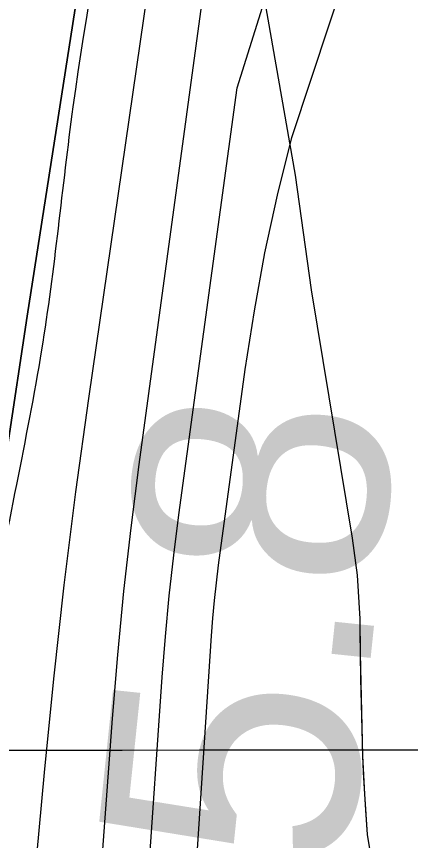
# Model space of a CAD drawing. Extents: x 3297716 to 3335574, y 688621 to 713991.
# Drawn here: x 3324857.5 to 3324961.9, y 703088.3 to 703306.4 of the extents above; entities that cross this region are included whole.
import ezdxf

# ---------------------------------------------------------------- set-up
doc = ezdxf.new("R2010")
doc.units = 0
for name, color, linetype in [('V-GRID-MAJR', 7, 'Continuous'), ('V-RIVR-EDGE', 7, 'Continuous'), ('V-RIVR-RANG', 7, 'Continuous'), ('V-SITE-VEGE', 7, 'Continuous'), ('V-TOPO-DPTH', 7, 'Continuous'), ('V-TOPO-MINR', 7, 'Continuous'), ('V-TOPO-WATR', 7, 'Continuous'), ('V-WETL-SWMP', 7, 'Continuous')]:
    doc.layers.add(name, color=color, linetype=linetype)

msp = doc.modelspace()

# ---------------------------------------------------------------- linework, layer by layer
at = {"layer": 'V-GRID-MAJR'}
msp.add_spline([(3301843.772, 703091.794), (3307096.381, 703095.232), (3312348.989, 703099.434), (3317601.597, 703104.4), (3322854.204, 703110.13), (3328106.81, 703116.6240000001), (3333359.415, 703123.882), (3333359.416, 703123.882)], degree=3, dxfattribs=at)
at = {"layer": 'V-RIVR-EDGE'}
msp.add_spline([(3324700.301933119, 701692.2138126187), (3324707.7794614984, 701736.404862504), (3324708.992727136, 701756.5676173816), (3324710.581327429, 701771.6880054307), (3324714.8883676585, 701788.3528834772), (3324722.340005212, 701822.0733169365), (3324727.054024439, 701846.4932482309), (3324726.7007449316, 701860.4550290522), (3324727.504154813, 701871.6993288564), (3324731.0231278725, 701883.3247168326), (3324734.9299015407, 701894.9491458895), (3324738.0697042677, 701910.0656982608), (3324740.847597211, 701935.6538259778), (3324742.080041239, 701963.5725930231), (3324744.0765794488, 701986.8358349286), (3324750.350431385, 702014.7421360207), (3324758.1879517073, 702047.6860093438), (3324765.993827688, 702067.8324625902), (3324770.6915452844, 702085.6597835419), (3324776.5919804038, 702119.3840526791), (3324778.9993332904, 702151.9535502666), (3324775.9304906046, 702165.5342429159), (3324775.9467922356, 702172.1268532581), (3324776.7473253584, 702182.2077512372), (3324782.215849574, 702198.0941513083), (3324784.5656672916, 702207.3956123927), (3324787.3128748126, 702220.5741206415), (3324790.8385603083, 702234.9141128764), (3324790.481445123, 702247.3246912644), (3324788.577922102, 702261.678108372), (3324792.8801677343, 702276.4039833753), (3324795.231903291, 702286.4810456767), (3324796.0449023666, 702301.6033515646), (3324796.0957250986, 702322.1567838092), (3324796.5813354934, 702361.7114869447), (3324797.035301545, 702388.4687700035), (3324797.077494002, 702405.5319967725), (3324798.278293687, 702420.6533437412), (3324800.2374340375, 702428.7923619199), (3324800.2508589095, 702434.2215704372), (3324799.1200603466, 702447.4096678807), (3324799.1334852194, 702452.8388763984), (3324801.4871386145, 702463.6915399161), (3324801.896994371, 702472.6099949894), (3324804.66625704, 702494.7079172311), (3324803.1697130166, 702516.8163875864), (3324800.10182925, 702530.7848808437), (3324799.3741740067, 702550.1768291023), (3324800.98003485, 702572.2776281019), (3324801.7968696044, 702588.9511364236), (3324801.837144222, 702605.2387619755), (3324799.9182784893, 702613.387369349), (3324799.562122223, 702626.1857483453), (3324799.612944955, 702646.7391805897), (3324796.532595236, 702655.6662659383), (3324796.5536914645, 702664.1978793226), (3324795.866310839, 702699.8774531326), (3324799.072279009, 702741.7522474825), (3324804.983262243, 702779.7423233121), (3324812.050934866, 702815.0149181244), (3324811.682312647, 702822.7718892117), (3324810.2183718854, 702858.0655802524), (3324812.6094231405, 702884.0424674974), (3324819.674219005, 702918.1516604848), (3324824.797135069, 702951.1022462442), (3324831.50193899, 702996.458615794), (3324832.3312396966, 703018.1735320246), (3324835.504604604, 703046.8631056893), (3324839.4804204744, 703086.4091785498), (3324850.095833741, 703144.94117959), (3324857.5570604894, 703182.5396191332), (3324864.237891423, 703218.2009734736), (3324872.5408848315, 703282.5557371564), (3324900.8250001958, 703429.0753249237), (3324908.271843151, 703460.8567553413), (3324916.4645608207, 703480.6144490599), (3324923.860581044, 703491.8424472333), (3324931.2613958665, 703505.0094484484), (3324939.4656205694, 703529.4207494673), (3324949.6414515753, 703567.0124765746), (3324957.4981502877, 703607.7123620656), (3324964.9689662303, 703649.1888076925), (3324975.976015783, 703709.2710522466), (3324982.5705439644, 703710.0303518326), (3324987.2356582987, 703714.6724520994), (3324987.2864810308, 703735.2258843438), (3324987.719350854, 703753.4515540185), (3324992.414191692, 703770.1154731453), (3324995.530980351, 703775.9248109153), (3325004.455188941, 703777.8417588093), (3325009.500432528, 703779.3804952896), (3325011.062183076, 703783.6424663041), (3325012.633522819, 703791.7824434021), (3325016.9702895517, 703820.4691403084), (3325016.603585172, 703829.0017126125), (3325013.9311733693, 703846.0716518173), (3325008.934834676, 703864.3107463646), (3325004.691083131, 703873.240708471), (3325006.260505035, 703880.6050843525), (3325008.992369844, 703887.5787828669), (3325017.914660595, 703888.7201295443), (3325028.384318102, 703888.3064381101), (3325034.209957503, 703891.7822597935), (3325034.9980246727, 703896.8217498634), (3325038.13590956, 703911.1627010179), (3325044.3857885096, 703929.3739869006), (3325050.2401954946, 703944.4838268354), (3325054.9302417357, 703959.2087429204), (3325054.959968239, 703971.2305617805), (3325056.9325334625, 703984.7987884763), (3325059.3092009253, 704004.9586665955), (3325061.259711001, 704009.6074792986), (3325066.6975497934, 704013.0842599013), (3325069.034901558, 704017.3443130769), (3325072.9551000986, 704034.3979506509), (3325083.1501094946, 704079.745689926), (3325083.58010256, 704096.8079577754), (3325081.3069984, 704118.5305453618), (3325074.3879582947, 704143.367044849), (3325068.223423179, 704159.6700131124), (3325067.848088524, 704164.712379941), (3325072.941278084, 704185.6411468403), (3325083.4943615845, 704218.9661083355), (3325091.3194159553, 704246.8685737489), (3325097.9427117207, 704259.2618915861), (3325105.3224303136, 704263.897279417), (3325113.4662430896, 704263.8771421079), (3325125.0945078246, 704261.5215708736), (3325136.710306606, 704254.1245917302), (3325147.537079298, 704241.300321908), (3325156.8107317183, 704227.7042865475), (3325159.9160133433, 704228.8600170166), (3325160.320115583, 704235.4516684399), (3325158.7842558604, 704241.6603138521), (3325154.9254281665, 704249.4259152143), (3325146.0347817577, 704261.0819886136), (3325125.5350490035, 704282.8496454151), (3325115.103748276, 704298.7753611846), (3325109.321260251, 704312.7505668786), (3325105.8579045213, 704323.6176141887), (3325105.4940768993, 704333.3135883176), (3325105.516132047, 704342.2330023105), (3325105.536269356, 704350.3768150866), (3325117.6721996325, 704396.4953609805), (3325125.1171247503, 704427.5011901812), (3325138.4375530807, 704482.1484727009), (3325165.855928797, 704592.2167211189), (3325178.753076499, 704632.5163400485), (3325185.0144624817, 704655.381233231), (3325194.4185279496, 704694.5260806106), (3325194.855233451, 704714.3029527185), (3325191.3976312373, 704727.4968036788), (3325190.639290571, 704734.4791324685), (3325194.5585301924, 704751.1449694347), (3325194.599763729, 704767.820395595), (3325194.644832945, 704786.047024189), (3325194.294430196, 704801.1722068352), (3325187.3456635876, 704813.9868874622), (3325187.750724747, 704820.9663394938), (3325189.3182288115, 704827.5551141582), (3325195.544134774, 704836.0713848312), (3325206.8152843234, 704846.1263919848), (3325216.914401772, 704852.6940704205), (3325227.03365653, 704867.4055616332), (3325241.05297252, 704891.0268776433), (3325252.357684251, 704914.65490609), (3325257.032387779, 704923.1750124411), (3325257.0563607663, 704932.8700276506), (3325257.8511403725, 704940.6241219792), (3325263.3071986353, 704951.4691141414), (3325270.3326788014, 704969.6784821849), (3325273.06454361, 704976.6521806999), (3325273.4964545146, 704994.4900497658), (3325272.7371549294, 705001.0845779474), (3325268.8696969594, 705005.359973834), (3325263.851303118, 705014.6796543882), (3325262.324073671, 705024.3785052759), (3325261.9775066, 705041.0548903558), (3325263.967332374, 705061.6035280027), (3325273.720841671, 705085.2353921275), (3325279.9630492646, 705100.3442731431), (3325281.938491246, 705115.075901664), (3325281.9643820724, 705125.5465180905), (3325280.4477007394, 705139.5111756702), (3325280.4707148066, 705148.8183902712), (3325284.018455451, 705172.077796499), (3325289.1241109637, 705198.0479713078), (3325292.6680159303, 705219.7561751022), (3325304.4823110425, 705292.6339218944), (3325309.996863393, 705327.1347511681), (3325312.4022984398, 705358.9286475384), (3325312.454080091, 705379.8698803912), (3325308.652787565, 705410.9035182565), (3325306.801046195, 705446.198168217), (3325306.088733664, 705471.794926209), (3325307.7233620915, 705505.5297434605), (3325312.4958754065, 705553.6055118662), (3325315.268973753, 705577.2546365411), (3325322.7081453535, 705605.9336620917), (3325333.6720435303, 705648.5648792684), (3325336.0736428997, 705678.8075732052), (3325335.762555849, 705709.8325807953), (3325338.109496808, 705717.9706400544), (3325344.3258135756, 705722.6089046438), (3325351.714162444, 705730.7344979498), (3325354.453698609, 705740.8106013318), (3325361.481096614, 705759.7955705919), (3325365.3792400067, 705767.9297941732), (3325374.724811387, 705783.4188044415), (3325382.1352154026, 705800.4638117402), (3325392.6863810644, 705833.0131720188), (3325397.7882009, 705857.4321443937), (3325405.6506531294, 705900.4588335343), (3325409.6466063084, 705948.1487191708), (3325411.657528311, 705977.228970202), (3325415.641015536, 706019.8774479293), (3325415.726359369, 706054.3917020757), (3325416.6074417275, 706097.0478511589), (3325414.351598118, 706125.7508496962), (3325407.4622845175, 706162.6091680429), (3325405.58657016, 706188.2088027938), (3325405.6728729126, 706223.1108575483), (3325404.2329051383, 706268.0995637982), (3325403.597306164, 706324.7203704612), (3325403.6768964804, 706356.907820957), (3325406.043015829, 706372.8018923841), (3325405.684941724, 706384.8246701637), (3325408.597083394, 706464.704883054), (3325405.6059131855, 706509.6974249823), (3325405.312086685, 706547.7028435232), (3325405.7986559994, 706587.6453472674), (3325414.088224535, 706646.5709024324), (3325419.6046947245, 706681.8473329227), (3325425.4830746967, 706706.6521880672), (3325425.912108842, 706723.3266553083), (3325425.5549936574, 706735.737233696), (3325420.9646750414, 706761.343580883), (3325415.9683363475, 706779.5826754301), (3325416.8043494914, 706804.0121959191), (3325418.0569308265, 706840.0747757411), (3325420.803179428, 706852.8654833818), (3325429.0045273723, 706876.1133825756), (3325434.856057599, 706890.0598206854), (3325437.2039574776, 706898.585680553), (3325437.223135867, 706906.3416927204), (3325430.6957320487, 706932.7284357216), (3325426.493214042, 706958.3338239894), (3325428.5194787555, 706993.6188847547), (3325433.243087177, 707021.9168221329), (3325436.3598758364, 707027.7261599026), (3325439.0936584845, 707035.4754596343), (3325443.7904171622, 707052.9149799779), (3325451.997518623, 707078.489682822), (3325452.403538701, 707085.8569354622), (3325445.456689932, 707099.4472173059), (3325437.354110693, 707116.1427807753), (3325435.448669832, 707129.7205966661), (3325434.7373162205, 707155.7051552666), (3325437.158093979, 707193.7038613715), (3325443.5690714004, 707277.0656494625), (3325445.5617739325, 707298.7776889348), (3325449.1085556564, 707321.649294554), (3325456.5343023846, 707344.8991115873), (3325477.619373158, 707403.0174211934), (3325488.9125778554, 707421.9918423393), (3325492.0485449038, 707435.5571922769), (3325494.4108285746, 707449.9000612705), (3325499.990587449, 707510.7713319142), (3325504.6892639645, 707528.9864534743), (3325510.9669515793, 707558.443957), (3325513.736214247, 707580.5418792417), (3325514.5971592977, 707615.0542155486), (3325515.0607145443, 707645.6895046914), (3325512.7799390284, 707664.3096874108), (3325511.2949020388, 707691.0717650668), (3325510.6190284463, 707731.404946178), (3325506.8618462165, 707780.2774120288), (3325505.376809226, 707807.0394896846), (3325503.8438262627, 707814.4115369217), (3325499.59719796, 707822.1780972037), (3325498.8331037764, 707826.8336223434), (3325499.6211709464, 707831.8731124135), (3325502.7389185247, 707838.0702507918), (3325504.6990177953, 707846.597069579), (3325505.888310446, 707857.0648092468), (3325504.757511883, 707870.2529066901), (3325502.4613936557, 707882.6682796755), (3325502.103319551, 707894.6910574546), (3325503.6947966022, 707910.974847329), (3325508.382925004, 707924.9241621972), (3325510.7327427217, 707934.2256232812), (3325511.1598590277, 707950.124489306), (3325515.8825085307, 707978.0346260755), (3325517.1360487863, 708014.4850065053), (3325518.4672615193, 708082.347236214), (3325523.255117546, 708136.6278143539), (3325524.903170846, 708175.7918401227), (3325523.7637420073, 708185.4897320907), (3325521.0731107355, 708195.1914597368), (3325520.7025706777, 708202.172829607), (3325521.911041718, 708220.3965814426), (3325524.6649616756, 708236.2896939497), (3325525.882062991, 708258.0036512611), (3325524.7829087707, 708283.9891687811), (3325523.6549869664, 708298.3406680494), (3325523.687590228, 708311.5258887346), (3325525.667826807, 708328.1965202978), (3325527.2401254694, 708336.7242980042), (3325526.0939841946, 708343.7075857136), (3325524.9718159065, 708360.3858886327), (3325525.003460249, 708373.1833087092), (3325527.3571136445, 708384.0359722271), (3325533.2268633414, 708405.3506218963), (3325534.8327241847, 708427.4514208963), (3325536.0498255, 708449.165378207), (3325536.48940776, 708470.1056521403), (3325539.7020883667, 708514.6950507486), (3325540.8980934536, 708527.8773946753), (3325542.4780634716, 708539.5075772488), (3325543.2987339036, 708557.7322880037), (3325546.49223612, 708594.5656744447), (3325546.9586681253, 708626.3643654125), (3325549.319033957, 708639.9316331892), (3325548.1661802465, 708644.20031664), (3325545.84992471, 708648.471876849), (3325545.862390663, 708653.5132847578), (3325548.6623387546, 708688.0208264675), (3325550.730795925, 708740.3691140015), (3325553.1486969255, 708777.2044182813), (3325553.6189646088, 708810.5543116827), (3325555.6327633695, 708840.7979645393), (3325554.1170409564, 708855.1504227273), (3325554.9223686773, 708867.1703237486), (3325554.949218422, 708878.0287407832), (3325555.7545461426, 708890.048641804), (3325555.0125071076, 708903.6235809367), (3325554.272385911, 708917.9741212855), (3325554.306907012, 708931.9349431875), (3325555.125659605, 708949.3840527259), (3325555.5537348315, 708965.6707193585), (3325554.8433401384, 708992.0430785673), (3325554.1003421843, 709005.2302170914), (3325554.1310276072, 709017.6398365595), (3325556.4856399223, 709028.8803006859), (3325556.9060437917, 709042.0645624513), (3325555.0427953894, 709072.7056051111), (3325556.6774238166, 709106.4404223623), (3325555.978536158, 709137.4663888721), (3325556.825097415, 709166.1617160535), (3325556.1233329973, 709196.0242807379), (3325555.4033491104, 709218.5186338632), (3325552.3498491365, 709238.3041362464), (3325550.4913953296, 709270.8841819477), (3325549.7436027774, 709282.1323174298), (3325551.325490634, 709294.5381012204), (3325557.560026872, 709306.5445773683), (3325563.0112905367, 709315.4505664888), (3325564.9752254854, 709325.5285877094), (3325564.9963217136, 709334.0602010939), (3325557.316064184, 709364.7156275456), (3325551.91754109, 709377.1386718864), (3325545.727115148, 709382.9710237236), (3325537.6005629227, 709389.9715719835), (3325534.513500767, 709396.1840530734), (3325531.822869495, 709405.8857807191), (3325530.6805638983, 709414.4202708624), (3325530.717961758, 709429.5444945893), (3325531.1517905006, 709448.1579648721), (3325531.580824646, 709464.8324321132), (3325538.6398669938, 709496.6148214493), (3325542.1655524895, 709510.9548136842), (3325542.1933611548, 709522.2010313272), (3325536.842784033, 709554.0141060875), (3325527.223523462, 709584.6743271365), (3325525.702047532, 709596.6999816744), (3325525.7212259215, 709604.4559938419), (3325526.532307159, 709618.8026985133), (3325531.212764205, 709629.6496085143), (3325532.8234196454, 709653.6894105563), (3325533.259166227, 709673.0784820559), (3325530.618398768, 709702.9458413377), (3325522.9851282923, 709752.6034975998), (3325519.1723287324, 709778.9835281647), (3325515.752124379, 709807.3016028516), (3325515.8163719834, 709833.2842436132), (3325518.261122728, 709880.9779649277), (3325528.515585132, 709950.3693419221), (3325530.943075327, 709991.0826522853), (3325532.214835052, 710034.9012442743), (3325533.92138244, 710097.7211071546), (3325535.6145049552, 710155.1117615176), (3325530.240913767, 710177.617621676), (3325528.3364318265, 710191.5832381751), (3325528.369994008, 710205.1562594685), (3325527.626037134, 710217.9555973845), (3325519.1299037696, 710232.325316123), (3325503.6524005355, 710246.3244948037), (3325495.149554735, 710257.9796092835), (3325492.8678203, 710276.2119913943), (3325489.444739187, 710303.3666642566), (3325485.235508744, 710326.2574482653), (3325483.798417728, 710372.4095563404), (3325479.595899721, 710398.014944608), (3325474.234774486, 710425.562212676), (3325465.3853616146, 710453.8937122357), (3325460.7998375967, 710481.4390624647), (3325458.9500140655, 710517.5093136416), (3325460.9868268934, 710557.0601810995), (3325466.101112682, 710586.5205613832), (3325467.3086248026, 710604.3565126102), (3325465.8226288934, 710630.7307896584), (3325464.72826927, 710658.6553102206), (3325467.538765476, 710697.4286586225), (3325467.2439800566, 710735.046276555), (3325466.899330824, 710752.498262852), (3325466.930016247, 710764.9078823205), (3325466.198525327, 710782.7486281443), (3325467.783289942, 710796.31781376), (3325469.743389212, 710804.8446325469), (3325470.145573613, 710810.6606827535), (3325469.4102470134, 710826.9502261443), (3325464.4474705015, 710858.762341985), (3325452.529214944, 710900.674534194), (3325442.5106467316, 710926.6821068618), (3325430.1623981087, 710951.5320312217), (3325424.0103289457, 710972.876407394), (3325423.2797969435, 710991.1049538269), (3325424.8837399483, 711012.4301516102), (3325426.8591819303, 711027.1617801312), (3325426.8774014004, 711034.5299916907), (3325424.9690837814, 711046.9444057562), (3325415.7337881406, 711076.0524654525), (3325402.6358291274, 711111.3749240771), (3325394.191477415, 711146.6858756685), (3325390.025398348, 711187.0276870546), (3325385.112485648, 711239.0054345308), (3325374.0973675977, 711332.4931898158), (3325365.359189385, 711405.8095599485), (3325354.439004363, 711537.6895754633), (3325349.89759064, 711583.0737536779), (3325345.0124866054, 711646.2977187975), (3325338.883431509, 711676.9493095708), (3325338.153858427, 711695.5656566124), (3325338.1787903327, 711705.6484724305), (3325337.0479917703, 711718.8365698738), (3325330.511957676, 711741.7331073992), (3325317.815224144, 711782.483815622), (3325303.191953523, 711828.2807263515), (3325297.4296028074, 711850.3997448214), (3325295.535668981, 711868.6311680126), (3325290.2637232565, 711932.2438926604), (3325286.931739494, 711996.2396233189), (3325287.0774952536, 712055.1853157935), (3325286.346963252, 712073.4138622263), (3325282.5255334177, 712096.3036873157), (3325276.001965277, 712124.2416327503), (3325270.239614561, 712146.3606512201), (3325270.2597518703, 712154.5044639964), (3325274.538983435, 712159.9231243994), (3325277.2670125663, 712165.3456204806), (3325277.669196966, 712171.1616706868), (3325277.307287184, 712181.6332460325), (3325276.5460697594, 712187.4521729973), (3325275.014045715, 712195.2120208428), (3325271.9713210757, 712208.0773803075)], degree=3, dxfattribs=at)
at = {"layer": 'V-SITE-VEGE'}
msp.add_lwpolyline([(3324951.6580000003, 703082.417), (3324950.486, 703089.96), (3324949.7260000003, 703100.638), (3324949.255, 703110.747), (3324948.5670000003, 703137.9450000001), (3324948.526, 703147.058), (3324947.781, 703158.558), (3324946.509, 703168.403), (3324935.632, 703234.127), (3324931.3680000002, 703264.439), (3324915.447, 703355.653)], dxfattribs=at)
at = {"layer": 'V-TOPO-DPTH'}
for points in [[(3324821.0424118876, 702283.5833617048), (3324882.9578096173, 703120.6422957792), (3324884.36096538, 703137.494897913), (3324885.9711565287, 703154.3257620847), (3324887.8919007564, 703171.1240193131), (3324890.019680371, 703187.9005385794), (3324912.536983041, 703353.1940159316), (3325171.5885127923, 704214.9431630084)], [(3324710.04165596, 702043.78120659), (3324720.796629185, 702110.8602670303), (3324738.328585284, 702219.7750396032), (3324740.280460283, 702232.4011064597), (3324742.1273533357, 702245.0418451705), (3324743.816773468, 702257.7045916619), (3324745.401211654, 702270.3820100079), (3324802.6737785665, 702753.0223327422), (3324810.6364031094, 702820.5058569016), (3324818.539430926, 702887.9963197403), (3324826.3530636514, 702955.4971905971), (3324834.1070996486, 703023.0050001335), (3324841.5905732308, 703088.5400481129), (3324845.773063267, 703123.2564896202), (3324850.241969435, 703157.934214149), (3324855.140499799, 703192.55386321), (3324860.325446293, 703227.1347952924), (3324898.5950246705, 703472.0100592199), (3324920.0143577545, 703601.6449191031), (3324942.935237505, 703731.0001894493)], [(3324942.935237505, 703731.0001894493), (3324920.0143577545, 703601.6449191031), (3324898.5950246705, 703472.0100592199), (3324860.325446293, 703227.1347952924), (3324855.140499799, 703192.55386321), (3324850.241969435, 703157.934214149), (3324845.773063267, 703123.2564896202), (3324841.5905732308, 703088.5400481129), (3324834.1070996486, 703023.0050001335), (3324826.3530636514, 702955.4971905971), (3324818.539430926, 702887.9963197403), (3324810.6364031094, 702820.5058569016), (3324802.6737785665, 702753.0223327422), (3324745.401211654, 702270.3820100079), (3324743.816773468, 702257.7045916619), (3324742.1273533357, 702245.0418451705), (3324740.280460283, 702232.4011064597), (3324738.328585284, 702219.7750396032), (3324720.796629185, 702110.8602670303), (3324710.04165596, 702043.78120659)]]:
    msp.add_lwpolyline(points, dxfattribs=at)
at = {"layer": 'V-TOPO-MINR'}
for points in [[(3324718.5095381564, 701933.3872566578), (3324765.0110592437, 702183.5306551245), (3324770.127120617, 702212.6522109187), (3324774.857608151, 702241.8323639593), (3324779.0097349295, 702271.1004128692), (3324782.77628787, 702300.4270590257), (3324796.756114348, 702418.5125752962), (3324806.8818114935, 702506.96193536), (3324816.55246938, 702595.4592461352), (3324825.5405683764, 702684.0284829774), (3324834.0736281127, 702772.6456705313), (3324864.9080544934, 703106.3441793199), (3324867.394022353, 703131.1501873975), (3324870.1355049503, 703155.9259181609), (3324873.260259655, 703180.6562329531), (3324876.640529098, 703205.3562704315), (3324905.8558986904, 703407.1912474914), (3325122.568079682, 704267.9032850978)], [(3324821.0424118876, 702283.5833617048), (3324882.9578096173, 703120.6422957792), (3324884.36096538, 703137.494897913), (3324885.9711565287, 703154.3257620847), (3324887.8919007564, 703171.1240193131), (3324890.019680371, 703187.9005385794), (3324912.536983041, 703353.1940159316), (3325171.5885127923, 704214.9431630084)], [(3324808.7210319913, 702053.5045867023), (3324818.414596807, 702114.1423133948), (3324833.526326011, 702215.7685746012), (3324834.8790158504, 702225.7290879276), (3324836.0633705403, 702235.7074276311), (3324836.995222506, 702245.7125069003), (3324837.758739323, 702255.7354125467), (3324849.61874509, 702442.5734171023), (3324856.2744132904, 702546.0228373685), (3324863.048196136, 702649.464421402), (3324869.999150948, 702752.8942510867), (3324877.0682204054, 702856.3162445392), (3324896.1203660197, 703131.5877711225), (3324896.973290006, 703142.3551903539), (3324897.9686540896, 703153.1079941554), (3324899.1776783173, 703163.8388748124), (3324900.5291426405, 703174.5551400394), (3324915.9270770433, 703287.5833104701), (3325196.6594932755, 704181.12884213)], [(3324811.585487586, 701933.8181458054), (3324849.618988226, 702195.2615329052), (3324852.16977869, 702214.5574145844), (3324854.3843582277, 702233.8873840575), (3324856.0946213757, 702253.2684852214), (3324857.4686735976, 702272.6836741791), (3324890.740205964, 702849.4348451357), (3324893.7084509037, 702899.8597429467), (3324896.7555362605, 702950.2797833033), (3324899.920882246, 703000.692537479), (3324903.165068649, 703051.1004341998), (3324909.15786958, 703142.5426466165), (3324909.513805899, 703147.2208549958), (3324909.935034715, 703151.8924847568), (3324910.4542022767, 703156.5542465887), (3324911.038662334, 703161.2094298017), (3324918.098635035, 703213.0352644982), (3324920.501558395, 703228.5020175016), (3324923.2873696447, 703243.892030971), (3324926.6475127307, 703259.1669351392), (3324930.390543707, 703274.3650997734), (3325225.0841491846, 704163.0597631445)]]:
    msp.add_lwpolyline(points, dxfattribs=at)
at = {"layer": 'V-TOPO-WATR'}
msp.add_lwpolyline([(3324710.04165596, 702043.78120659), (3324720.796629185, 702110.8602670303), (3324738.328585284, 702219.7750396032), (3324740.280460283, 702232.4011064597), (3324742.1273533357, 702245.0418451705), (3324743.816773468, 702257.7045916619), (3324745.401211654, 702270.3820100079), (3324802.6737785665, 702753.0223327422), (3324810.6364031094, 702820.5058569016), (3324818.539430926, 702887.9963197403), (3324826.3530636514, 702955.4971905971), (3324834.1070996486, 703023.0050001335), (3324841.5905732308, 703088.5400481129), (3324845.773063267, 703123.2564896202), (3324850.241969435, 703157.934214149), (3324855.140499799, 703192.55386321), (3324860.325446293, 703227.1347952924), (3324898.5950246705, 703472.0100592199), (3324920.0143577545, 703601.6449191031), (3324942.935237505, 703731.0001894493)], dxfattribs=at)
at = {"layer": 'V-WETL-SWMP'}
msp.add_lwpolyline([(3324959.407, 703036.311), (3324959.6750000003, 703040.158), (3324959.645, 703047.136), (3324959.1920000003, 703052.9720000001), (3324958.024, 703059.518), (3324956.002, 703065.9180000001), (3324953.254, 703075.59), (3324951.6580000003, 703082.4180000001), (3324950.486, 703089.961), (3324950.0300000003, 703096.367), (3324949.727, 703100.638), (3324949.417, 703106.476), (3324949.256, 703110.747), (3324949.083, 703117.725), (3324948.911, 703124.417), (3324948.739, 703131.11), (3324948.5670000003, 703137.9450000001), (3324948.543, 703143.356), (3324948.5270000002, 703147.059), (3324947.781, 703158.558), (3324946.508, 703168.403), (3324935.631, 703234.125), (3324931.3680000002, 703264.439), (3324915.447, 703355.654)], dxfattribs=at)

# ---------------------------------------------------------------- texts
at = {"layer": 'V-RIVR-RANG'}
msp.add_text('25.8', height=66.99999999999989, rotation=84.04832571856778, dxfattribs=at).set_placement((3324940.11938752, 703029.4234430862))

doc.saveas('drawing.dxf')
